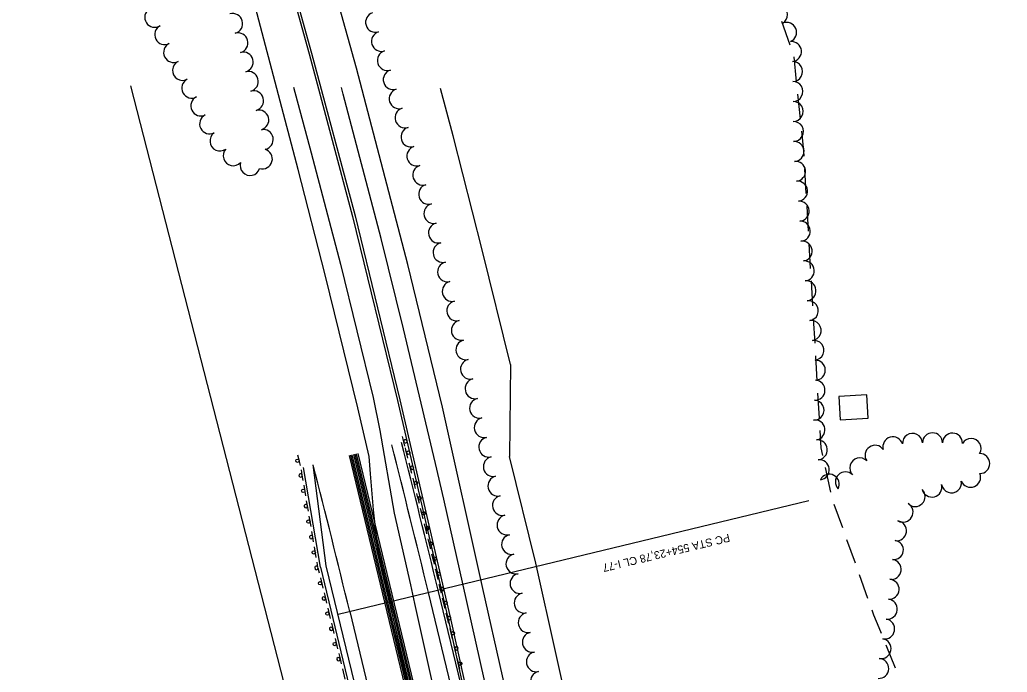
# Model space of a CAD drawing. Extents: x -25029 to 2274964, y -81170 to 687028.
# Drawn here: x -5792 to -4805, y -62262 to -61609 of the extents above; entities that cross this region are included whole.
import ezdxf

# ---------------------------------------------------------------- set-up
doc = ezdxf.new("R2010")
doc.units = 0
for name, color, linetype in [('81911BEA - RW_X_Fee_RW', 7, 'Continuous'), ('BLDG', 7, 'Continuous'), ('Default', 7, 'Continuous'), ('GE_X_CL_2000', 7, 'Continuous'), ('INTERSTATE', 7, 'Continuous'), ('RECREATION', 7, 'Continuous'), ('TREES', 7, 'Continuous')]:
    doc.layers.add(name, color=color, linetype=linetype)

msp = doc.modelspace()

# ---------------------------------------------------------------- linework, layer by layer
at = {"layer": '81911BEA - RW_X_Fee_RW'}
for p, q in [((-5681.48, -61675.28), (-5512.31, -62334.75)), ((-5301.54, -61953.96), (-5302.4, -62046.13)), ((-5276.12, -62152.72), (-5302.4, -62046.13))]:
    msp.add_line(p, q, dxfattribs=at)
for points in [[(-5301.54, -61953.96), (-5329.66, -61839.48), (-5358.94, -61725.29), (-5371.6, -61677.95)], [(-5171.64, -62622.85), (-5198.27, -62503.26), (-5255.77, -62244.34), (-5276.12, -62152.72)]]:
    msp.add_lwpolyline(points, dxfattribs=at)
at = {"layer": 'BLDG'}
msp.add_lwpolyline([(-4971.68, -62009.47), (-4943.71, -62007.91), (-4945.01, -61984.58), (-4972.98, -61986.14)], close=True, dxfattribs=at)
at = {"layer": 'Default'}
for p, q in [((-5462.91, -62045.32), (-5304.12, -62701.83)), ((-5461.45, -62044.96), (-5185.68, -63185.15)), ((-5460, -62044.59), (-5184.22, -63184.8)), ((-5458.54, -62044.22), (-5182.77, -63184.45)), ((-5457.09, -62043.85), (-5181.31, -63184.09)), ((-5455.63, -62043.49), (-5179.85, -63183.74)), ((-5454.18, -62043.12), (-5295.37, -62699.71)), ((-5491.5, -62156.82), (-5508.41, -62057.09)), ((-5485.66, -62155.41), (-5498.73, -62054.61)), ((-5473.91, -62204.01), (-5003.28, -62090.19)), ((-5441.05, -62117.65), (-5441.05, -62117.65)), ((-5491.5, -62156.82), (-5426, -62427.63)), ((-5420.17, -62426.22), (-5485.66, -62155.41)), ((-5303.13, -62514.53), (-5383.52, -62182.15)), ((-5293.41, -62512.18), (-5373.8, -62179.8)), ((-5424.34, -62192.02), (-5184.22, -63184.8)), ((-5422.88, -62191.67), (-5422.88, -62191.67)), ((-5462.25, -62201.19), (-5299.69, -62873.28)), ((-5417.47, -62214.03), (-5417.47, -62214.03))]:
    msp.add_line(p, q, dxfattribs=at)
for points in [[(-5408.15, -62031.43), (-5409.46, -62026.28)], [(-5407.01, -62035.89), (-5408.15, -62031.43)], [(-5403.95, -62047.88), (-5406.08, -62039.51), (-5406.57, -62037.58)], [(-5511.51, -62055.09), (-5513.21, -62048.45), (-5514.15, -62044.8)], [(-5401.41, -62057.88), (-5402.72, -62052.73)], [(-5400.11, -62063.03), (-5401.35, -62058.11), (-5401.41, -62057.88)], [(-5509.64, -62064.81), (-5510.53, -62059.57)], [(-5508.75, -62070.05), (-5509.64, -62064.81)], [(-5396.29, -62078.18), (-5396.65, -62076.72), (-5398.88, -62067.87)], [(-5506.14, -62085.45), (-5507.92, -62074.98)], [(-5393.78, -62088.18), (-5394.31, -62086.03), (-5395.07, -62083.03)], [(-5392.49, -62093.33), (-5393.78, -62088.18)], [(-5504.41, -62095.62), (-5505.3, -62090.38)], [(-5503.53, -62100.86), (-5504.41, -62095.62)], [(-5388.71, -62108.49), (-5389.66, -62104.65), (-5391.28, -62098.18)], [(-5500.91, -62116.26), (-5502.69, -62105.79)], [(-5386.22, -62118.5), (-5387.35, -62113.96), (-5387.5, -62113.35)], [(-5499.19, -62126.43), (-5500.08, -62121.19)], [(-5498.3, -62131.67), (-5499.19, -62126.43)], [(-5384.95, -62123.66), (-5385.04, -62123.28), (-5386.22, -62118.5)], [(-5495.69, -62147.07), (-5497.46, -62136.6)], [(-5381.21, -62138.83), (-5382.74, -62132.6), (-5383.75, -62128.51)], [(-5378.75, -62148.85), (-5380.02, -62143.69)], [(-5493.96, -62157.24), (-5494.85, -62152)], [(-5493.93, -62157.41), (-5492.68, -62162.58)], [(-5377.49, -62154.01), (-5378.17, -62151.24), (-5378.75, -62148.85)], [(-5491.5, -62167.44), (-5489, -62177.76)], [(-5373.8, -62169.19), (-5375.89, -62160.56), (-5376.31, -62158.86)], [(-5371.37, -62179.21), (-5372.62, -62174.05)], [(-5487.83, -62182.62), (-5486.58, -62187.79)], [(-5370.46, -62182.94), (-5371.37, -62179.21)], [(-5486.58, -62187.79), (-5485.33, -62192.95)], [(-5366.79, -62198.13), (-5369.29, -62187.8)], [(-5484.15, -62197.81), (-5481.66, -62208.14)], [(-5364.37, -62208.15), (-5365.62, -62202.99)], [(-5480.48, -62213), (-5479.23, -62218.16)], [(-5363.12, -62213.31), (-5364.37, -62208.15)], [(-5479.23, -62218.16), (-5477.98, -62223.32)], [(-5359.45, -62228.5), (-5361.94, -62218.17)], [(-5476.81, -62228.18), (-5474.31, -62238.51)], [(-5357.02, -62238.52), (-5358.27, -62233.36)], [(-5473.14, -62243.37), (-5471.89, -62248.53)], [(-5355.77, -62243.69), (-5357.02, -62238.52)], [(-5471.89, -62248.53), (-5470.64, -62253.7)], [(-5352.1, -62258.88), (-5354.6, -62248.55)], [(-5469.46, -62258.56), (-5466.96, -62268.89)]]:
    msp.add_lwpolyline(points, dxfattribs=at)
for centre in [(-5514.44, -62050.36), (-5403.64, -62042.32), (-5508.67, -62080.49), (-5395.97, -62072.62), (-5388.37, -62102.94), (-5503.45, -62111.3), (-5380.86, -62133.27), (-5498.22, -62142.11), (-5373.43, -62163.63), (-5491.87, -62172.99), (-5366.42, -62192.57), (-5484.53, -62203.37), (-5359.07, -62222.95), (-5477.18, -62233.74), (-5351.73, -62253.32)]:
    msp.add_circle(centre, 1.67, dxfattribs=at)
for centre, radius, start, end in [((-5406.53, -62031.01), 1.67, 216.47835, 194.3784), ((-16560.9, -64885.53), 11499.66, 13.596567, 14.354522), ((-16560.9, -64885.53), 11509.66, 13.596567, 14.354522), ((-16560.9, -64885.53), 11418.66, 13.596567, 14.354522), ((-5399.8, -62057.47), 1.67, 14.24136, 194.24136), ((-5399.79, -62057.47), 1.67, 194.1936, 14.1936), ((-5511.29, -62065.09), 1.67, 9.62764, 189.62764), ((-5511.29, -62065.09), 1.67, 189.62764, 9.62764), ((-5392.16, -62087.77), 1.67, 14.05031, 194.05031), ((-5392.16, -62087.77), 1.67, 194.05031, 14.05031), ((-5506.06, -62095.9), 1.67, 9.62764, 189.62764), ((-5506.06, -62095.9), 1.67, 189.62764, 9.62764), ((-5384.61, -62118.1), 1.67, 13.90702, 193.90702), ((-5384.61, -62118.1), 1.67, 193.90702, 13.90702), ((-5500.83, -62126.71), 1.67, 9.62764, 189.62764), ((-5500.83, -62126.71), 1.67, 189.62764, 9.62764), ((-5377.14, -62148.45), 1.67, 13.76374, 193.76374), ((-5495.61, -62157.52), 1.67, 9.62764, 189.62764), ((-5495.55, -62157.8), 1.67, 193.59654, 13.59654), ((-5377.14, -62148.45), 1.67, 193.76374, 13.76374), ((-5369.75, -62178.82), 1.67, 213.1078, 193.62045), ((-5488.2, -62188.18), 1.67, 13.59654, 193.59654), ((-5488.2, -62188.18), 1.67, 193.59654, 13.59654), ((-5362.75, -62207.76), 1.67, 13.59654, 193.59654), ((-5480.85, -62218.55), 1.67, 13.59654, 193.59654), ((-5362.75, -62207.76), 1.67, 193.59654, 13.59654), ((-5480.85, -62218.55), 1.67, 193.59654, 13.59654), ((-5355.4, -62238.13), 1.67, 13.59654, 193.59654), ((-5355.4, -62238.13), 1.67, 193.59654, 13.59654), ((-5473.51, -62248.93), 1.67, 13.59654, 193.59654), ((-5473.51, -62248.93), 1.67, 193.59654, 13.59654)]:
    msp.add_arc(centre, radius, start, end, dxfattribs=at)
at = {"layer": 'GE_X_CL_2000'}
for points in [[(-5518.3, -61676.68), (-5500.6, -61742.34), (-5471.53, -61853.71), (-5438.71, -61987.09), (-5431.98, -62020.14), (-5417.82, -62102.98), (-5401.57, -62174.52), (-5397.34, -62193.13), (-5378.72, -62277.17)], [(-5197.72, -62830.97), (-5214.97, -62756.26), (-5233.45, -62680.26), (-5244.95, -62640.77), (-5293.86, -62421.76), (-5319.07, -62307.17), (-5348.71, -62174.98), (-5368.12, -62088.78), (-5376.4, -62053.02), (-5408.46, -61918.34), (-5430.81, -61828.17), (-5468.62, -61683.82), (-5470.45, -61677.1)]]:
    msp.add_lwpolyline(points, dxfattribs=at)
at = {"layer": 'INTERSTATE'}
for points in [[(-5784.88, -60748.85), (-5755.59, -60832.81), (-5732.07, -60898.97), (-5670.01, -61084.37), (-5616.54, -61251.47), (-5563.52, -61424.75), (-5502.86, -61643.42), (-5459.31, -61806.1), (-5414.6, -61990), (-5363.55, -62210.54), (-5299.44, -62501.42), (-5239.18, -62771.02), (-5166.03, -63104.91), (-5089.47, -63443.73), (-4998.22, -63835.12), (-4959.2, -64007.31)], [(-5783.05, -60748.62), (-5753.16, -60831.85), (-5729.6, -60898.12), (-5667.53, -61083.56), (-5614.05, -61250.69), (-5561.02, -61424.01), (-5500.34, -61642.74), (-5456.77, -61805.45), (-5412.06, -61989.39), (-5361.01, -62209.96), (-5296.88, -62500.86), (-5236.63, -62770.46), (-5163.48, -63104.34), (-5086.92, -63443.15), (-4995.68, -63834.53), (-4955.66, -64011.1)], [(-4748.36, -64071.57), (-4797.83, -63968.7), (-4843.87, -63869.54), (-4916.97, -63696.64), (-4986.78, -63510.16), (-5022.43, -63401.55), (-5057.13, -63283.39), (-5083.83, -63179.42), (-5135.65, -62977.54), (-5195.76, -62746.09), (-5246.66, -62545.38), (-5289.86, -62353.04), (-5328.97, -62178.31), (-5369.43, -61996.97), (-5404.16, -61854.14), (-5455.5, -61657.64), (-5496.33, -61510.81), (-5560.24, -61291.58), (-5601.2, -61162.24), (-5644.97, -61028.1), (-5698.22, -60869.29), (-5741.57, -60748.36)], [(-5327.09, -62657.66), (-5337.09, -62590.98), (-5352.41, -62504.42), (-5377.89, -62387), (-5404.1, -62271.55), (-5425.71, -62176.08), (-5434.11, -62138.17), (-5438.51, -62099.66), (-5441.37, -62063.52), (-5442.8, -62046.09), (-5454.06, -61997.51), (-5486.69, -61864.47), (-5513.78, -61759.06), (-5554.61, -61603.23), (-5584.23, -61497.48), (-5615.06, -61393.47), (-5643.74, -61298.14), (-5680.81, -61179.99), (-5712.52, -61082.83), (-5746.27, -60982.39), (-5772.76, -60904.06), (-5792.15, -60849.4)]]:
    msp.add_lwpolyline(points, dxfattribs=at)
at = {"layer": 'RECREATION'}
for p, q in [((-5030.34, -61610.83), (-5021.97, -61634.39)), ((-5018.28, -61646.28), (-5015.7, -61671.15)), ((-5014.42, -61683.58), (-5011.85, -61708.45)), ((-5007.49, -61758.25), (-5006.03, -61783.21)), ((-5005.3, -61795.68), (-5003.84, -61820.64)), ((-5003.11, -61833.12), (-5001.64, -61858.08)), ((-5000.91, -61870.56), (-4999.45, -61895.51)), ((-4998.72, -61907.99), (-4997.26, -61932.95)), ((-4996.53, -61945.43), (-4995.07, -61970.39)), ((-4994.34, -61982.86), (-4992.88, -62007.82)), ((-4986.8, -62057.3), (-4981.42, -62081.71)), ((-4977.98, -62093.7), (-4969.57, -62117.25)), ((-4965.37, -62129.02), (-4956.97, -62152.57)), ((-4952.77, -62164.34), (-4944.36, -62187.88)), ((-4926.19, -62234.45), (-4916.72, -62257.59))]:
    msp.add_line(p, q, dxfattribs=at)
for points in [[(-5010.56, -61720.88), (-5008.53, -61740.5), (-5008.22, -61745.77)], [(-4992.15, -62020.3), (-4991.13, -62037.64), (-4989.49, -62045.09)], [(-4940.16, -62199.66), (-4938.42, -62204.53), (-4933.27, -62217.14), (-4930.92, -62222.88)]]:
    msp.add_lwpolyline(points, dxfattribs=at)
at = {"layer": 'TREES'}
for centre, radius, start, end in [((-5034.39, -61604.13), 10, 300.97783, 120.97783), ((-5657.2, -61606.82), 10, 123.11339, 303.11339), ((-5579.28, -61613.04), 10, 285.44259, 105.44259), ((-5436.34, -61611.82), 10, 107.14569, 287.14569), ((-5025.35, -61621.91), 10, 292.88878, 112.88878), ((-5647.21, -61624.12), 10, 116.91542, 296.91542), ((-5574.01, -61632.33), 10, 285.10997, 105.10997), ((-5430.45, -61630.94), 10, 107.14569, 287.14569), ((-5638.29, -61642.02), 10, 116.03619, 296.03619), ((-5020.47, -61641.08), 10, 275.67086, 95.67086), ((-5568.8, -61651.64), 10, 285.10997, 105.10997), ((-5424.55, -61650.05), 10, 107.14569, 287.14569), ((-5629.35, -61659.91), 10, 117.07611, 297.07611), ((-5019.35, -61661), 9.98, 270.76505, 90.76505), ((-5563.59, -61670.95), 10, 285.10997, 105.10997), ((-5418.65, -61669.16), 10, 107.14569, 287.14569), ((-5620.12, -61677.65), 10, 117.92429, 297.92429), ((-5019.08, -61680.98), 10, 270.76505, 90.76505), ((-5558.37, -61690.25), 10, 285.10997, 105.10997), ((-5412.76, -61688.27), 10, 107.14569, 287.14569), ((-5611.14, -61695.51), 10, 115.45959, 295.45959), ((-5018.82, -61700.98), 10, 270.76505, 90.76505), ((-5553.16, -61709.56), 10, 285.10997, 105.10997), ((-5406.86, -61707.38), 10, 107.14569, 287.14569), ((-5602.32, -61713.46), 10, 116.82075, 296.82075), ((-5018.55, -61720.98), 10, 270.76505, 90.76505), ((-5591.95, -61730.49), 10, 125.89209, 305.89209), ((-5548.71, -61729.05), 10, 280.63416, 100.63416), ((-5400.97, -61726.49), 10, 107.14569, 287.14569), ((-5017.95, -61740.96), 10, 272.67088, 92.67088), ((-5578.71, -61745.34), 10, 137.57979, 317.57979), ((-5549.56, -61748.5), 10, 254.34453, 74.34453), ((-5395.07, -61745.6), 10, 107.14569, 287.14569), ((-5561.79, -61755.11), 10, 162.39211, 342.39211), ((-5016.46, -61760.9), 10, 275.89761, 95.89761), ((-5389.17, -61764.71), 10, 107.14569, 287.14569), ((-5014.4, -61780.79), 10, 275.89761, 95.89761), ((-5383.28, -61783.83), 10, 107.14569, 287.14569), ((-5012.8, -61800.72), 10, 273.28666, 93.28666), ((-5378.03, -61803.11), 10, 103.3151, 283.3151), ((-5011.65, -61820.69), 10, 273.28666, 93.28666), ((-5373.44, -61822.58), 10, 103.21027, 283.21027), ((-5009.84, -61840.6), 10, 277.15067, 97.15067), ((-5368.87, -61842.05), 10, 103.21027, 283.21027), ((-5364.3, -61861.52), 10, 103.21027, 283.21027), ((-5007.77, -61860.49), 10, 274.71273, 94.71273), ((-5359.73, -61880.99), 10, 103.21027, 283.21027), ((-5005.93, -61880.4), 10, 275.84025, 95.84025), ((-5355.16, -61900.46), 10, 103.21027, 283.21027), ((-5003.57, -61900.26), 10, 277.7279, 97.7279), ((-5350.59, -61919.93), 10, 103.21027, 283.21027), ((-5000.88, -61920.07), 10, 277.7279, 97.7279), ((-5346.02, -61939.4), 10, 103.21027, 283.21027), ((-4998.19, -61939.89), 10, 277.7279, 97.7279), ((-5341.44, -61958.87), 10, 103.21027, 283.21027), ((-4996.66, -61959.8), 10, 271.0431, 91.0431), ((-5336.87, -61978.34), 10, 103.21027, 283.21027), ((-4996.97, -61979.79), 10, 267.18672, 87.18672), ((-5332.3, -61997.82), 10, 103.21027, 283.21027), ((-4997.95, -61999.76), 10, 267.19512, 87.19512), ((-5327.73, -62017.29), 10, 103.21027, 283.21027), ((-4997, -62019.65), 10, 278.27935, 98.27935), ((-5323.16, -62036.76), 10, 103.21027, 283.21027), ((-4994.7, -62039.5), 10, 274.93364, 94.93364), ((-4919.07, -62036.42), 10, 16.25576, 196.25576), ((-4899.49, -62032.99), 10, 3.61223, 183.61223), ((-4879.51, -62032.47), 10, 359.38552, 179.38552), ((-4859.52, -62032.78), 10, 358.82411, 178.82411), ((-4840.92, -62038.1), 10, 329.25133, 149.25133), ((-4936.89, -62044.93), 10, 34.79026, 214.79026), ((-5318.59, -62056.23), 10, 103.21027, 283.21027), ((-4952.27, -62057.6), 10, 44.15628, 224.15628), ((-4832.24, -62053.21), 10, 270.54074, 90.54074), ((-4992.7, -62059.4), 10, 276.57071, 96.57071), ((-5314.02, -62075.7), 10, 103.21027, 283.21027), ((-4982.67, -62073.92), 10, 332.68668, 152.68668), ((-4966.62, -62071.54), 10, 44.20947, 224.20947), ((-4841.41, -62066.98), 10, 202.09188, 22.09188), ((-4880.06, -62076.69), 10, 194.15593, 14.15593), ((-4860.52, -62072.49), 10, 190.11118, 10.11118), ((-5309.45, -62095.17), 10, 103.21027, 283.21027), ((-4896.83, -62086.21), 10, 224.99994, 44.99994), ((-4908.96, -62101.91), 10, 239.6005, 59.6005), ((-5304.88, -62114.64), 10, 103.21027, 283.21027), ((-4915.42, -62120.43), 10, 261.91764, 81.91764), ((-5300.31, -62134.11), 10, 103.21027, 283.21027), ((-4918.12, -62139.75), 9.51, 262.17449, 82.17449), ((-5295.95, -62153.63), 10, 101.97234, 281.97234), ((-4920.78, -62159.07), 10, 262.17449, 82.17449), ((-5291.84, -62173.2), 10, 101.75857, 281.75857), ((-4922.87, -62178.95), 10, 265.84292, 85.84292), ((-5287.76, -62192.78), 10, 101.75857, 281.75857), ((-4924.62, -62198.87), 10, 264.10032, 84.10032), ((-5283.69, -62212.36), 10, 101.75857, 281.75857), ((-4927.37, -62218.67), 10, 260.04726, 80.04726), ((-5279.61, -62231.94), 10, 101.75857, 281.75857), ((-4930.93, -62238.35), 10, 259.45512, 79.45512), ((-5275.54, -62251.52), 10, 101.75857, 281.75857), ((-4933.28, -62258.17), 10, 267.01557, 87.01557), ((-5271.46, -62271.1), 10, 101.75857, 281.75857)]:
    msp.add_arc(centre, radius, start, end, dxfattribs=at)

# ---------------------------------------------------------------- texts
at = {"layer": 'Default'}
msp.add_text('PC STA 554+23,78 CL I-77', height=7.9999, rotation=193.59658, dxfattribs=at).set_placement((-5083.16, -62123.35))

doc.saveas('drawing.dxf')
